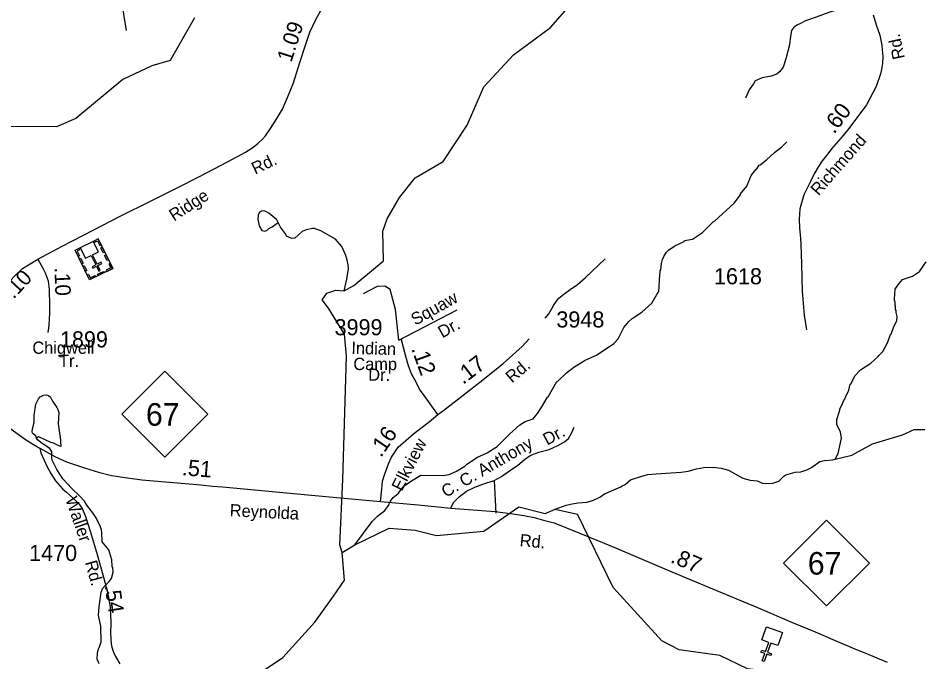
# Model space of a CAD drawing. Extents: x 1547597 to 1699558, y 810033 to 920809.
# Drawn here: x 1581049 to 1588063, y 895475 to 900467 of the extents above; entities that cross this region are included whole.
import ezdxf

# ---------------------------------------------------------------- set-up
doc = ezdxf.new("R2010")
doc.units = 0
for name, color, linetype in [('Exist Cultural Church CELL', 7, 'Continuous'), ('Exist Cultural Church with Cemetery CELL', 7, 'Continuous'), ('Exist Hydrographic Creek Single Shore', 7, 'Continuous'), ('Exist Hydrographic Misc Water Feature', 7, 'Continuous'), ('Exist Road Non-System Type 51', 7, 'Continuous'), ('Exist Road Non-System Type 51 Label', 7, 'Continuous'), ('Exist Road Primary NC Attributed', 7, 'Continuous'), ('Exist Road Primary NC Label', 7, 'Continuous'), ('Exist Road Primary NC Service Mileage Hundredths English Label', 7, 'Continuous'), ('Exist Road Primary NC Shield CELL', 7, 'Continuous'), ('Exist Road Primary NC Shield Number Label', 7, 'Continuous'), ('Exist Road Secondary Mileage Hundredths English Label', 7, 'Continuous'), ('Exist Road Secondary Type 51 Attributed', 7, 'Continuous'), ('Exist Road Secondary Type 51 Label', 7, 'Continuous'), ('Exist Road Secondary Type 51 Number Label', 7, 'Continuous')]:
    doc.layers.add(name, color=color, linetype=linetype)

msp = doc.modelspace()

# ---------------------------------------------------------------- linework, layer by layer
at = {"layer": 'Exist Cultural Church CELL'}
msp.add_lwpolyline([(1586938.1, 895602), (1586884.6, 895621.3), (1586858.5, 895549.8), (1586888.6, 895538.8), (1586883.1, 895523.8), (1586853.1, 895534.8), (1586832.5, 895478.3), (1586817.4, 895483.7), (1586838, 895540.3), (1586807.9, 895551.2), (1586813.4, 895566.2), (1586843.5, 895555.3), (1586869.5, 895626.8), (1586815.4, 895646.6), (1586851.8, 895746.7), (1586974.5, 895702)], close=True, dxfattribs=at)
at = {"layer": 'Exist Cultural Church with Cemetery CELL'}
for points in [[(1581781.9, 898525.8), (1581603.4, 898437.8), (1581490.8, 898666.2), (1581669.3, 898754.2)], [(1581630.7, 898735.1), (1581530.1, 898685.5), (1581570.2, 898604.3), (1581615.7, 898626.7), (1581651.7, 898553.7), (1581622.1, 898539.1), (1581627, 898529.2), (1581656.6, 898543.8), (1581675.2, 898505.9), (1581685.6, 898511), (1581667, 898548.9), (1581696.7, 898563.5), (1581691.8, 898573.4), (1581662.1, 898558.8), (1581626.1, 898631.9), (1581670.8, 898653.9)], [(1581639.7, 898739.5), (1581644.8, 898729.2), (1581664.5, 898739), (1581682.4, 898702.7), (1581692.4, 898707.6), (1581669.4, 898754.2)], [(1581520.5, 898680.8), (1581525.6, 898670.5), (1581505.8, 898660.8), (1581523.7, 898624.6), (1581513.7, 898619.6), (1581490.8, 898666.2)], [(1581700.3, 898691.5), (1581719.5, 898652.6), (1581709.2, 898647.6), (1581690.1, 898686.5)], [(1581532.9, 898606.4), (1581552.1, 898567.5), (1581541.9, 898562.5), (1581522.7, 898601.4)], [(1581730, 898631.2), (1581749.2, 898592.3), (1581738.9, 898587.3), (1581719.8, 898626.2)], [(1581562, 898547.3), (1581581.2, 898508.4), (1581571, 898503.4), (1581551.8, 898542.2)], [(1581762.8, 898564.7), (1581752.6, 898559.6), (1581766.8, 898530.8), (1581730.4, 898512.9), (1581735.4, 898502.9), (1581781.9, 898525.8)], [(1581584.1, 898476.7), (1581594.3, 898481.7), (1581608.5, 898452.8), (1581644.9, 898470.7), (1581649.8, 898460.8), (1581603.3, 898437.8)], [(1581715.5, 898493.1), (1581669, 898470.2), (1581664, 898480.4), (1581710.4, 898503.3)]]:
    msp.add_lwpolyline(points, close=True, dxfattribs=at)
at = {"layer": 'Exist Hydrographic Creek Single Shore'}
for points in [[(1583560.9, 896324.4), (1583544.2, 896383.3), (1583565.5, 896889.5), (1583595.7, 897846.5), (1583577.9, 898016.4), (1583455.7, 898218.9), (1583407, 898283), (1583442.6, 898335.3), (1583511.5, 898356.7), (1583576.1, 898351.7), (1583651.5, 898394.1), (1583880.5, 898584.2), (1583875.8, 898814.7), (1583911, 898910), (1584004.8, 899076), (1584125.8, 899228), (1584343.5, 899355.6), (1584530.5, 899637.3), (1584660.5, 899933.5), (1584889.5, 900181.6), (1585175.5, 900392.5), (1585343.6, 900584.4)], [(1581929.1, 894589.3), (1581949.7, 894612.4), (1582041.9, 894669.2), (1582099.8, 894679.8), (1582193.7, 894830.5), (1582259.7, 894930.1), (1582479.7, 895108.3), (1582420, 895205.1), (1582517.5, 895257.2), (1582664.8, 895250.6), (1582762, 895280.9), (1583099.9, 895508.5), (1583349.5, 895784.3), (1583493.8, 895984.7), (1583579.5, 896108), (1583560.9, 896324.4)]]:
    msp.add_lwpolyline(points, dxfattribs=at)
at = {"layer": 'Exist Hydrographic Misc Water Feature'}
for points in [[(1582416.5, 900468.1), (1582228.5, 900137.1), (1582086.5, 900097.3), (1581859.5, 899990.3), (1581496.5, 899689.1), (1581345.5, 899623.3), (1580745.5, 899625.5), (1580537.5, 899652.7), (1580302.5, 899529.5), (1580059.5, 899475.3), (1579661.5, 899598.3), (1579513.4, 899768.7), (1579424.4, 899928.2), (1579408.4, 900010.5), (1579359.4, 900087), (1579360.5, 900152.6), (1579270.4, 900262.8), (1579178.5, 900231.9), (1579059.4, 900057), (1578940.5, 899941.2), (1578814.5, 899868.3), (1578707.5, 899929.6), (1578603.5, 900240.2), (1578316.4, 900561.2)], [(1583658.6, 896382), (1583793.5, 896564.6), (1583833.9, 896604.1), (1583892.5, 896649.4), (1583920.9, 896687), (1583933.3, 896718.8), (1583955.7, 896750.6), (1583996.1, 896780), (1584042.8, 896841.4), (1584098.4, 896880.3), (1584171.8, 896923.8), (1584343.8, 896921.6), (1584391.9, 896929), (1584448.2, 896954.2), (1584512.7, 896993.4), (1584526.9, 897007.2), (1584609.5, 897062.2), (1584686, 897097.1), (1584762.6, 897144.2), (1584859.8, 897242.9), (1584938.6, 897313.9), (1584980.9, 897339.4), (1585041.1, 897360.6), (1585075.7, 897400.1), (1585110.2, 897451.7), (1585153.7, 897528.2), (1585159.2, 897531), (1585224.6, 897650.3), (1585230.7, 897650.1), (1585299.5, 897717.3), (1585356, 897760.6), (1585444.7, 897813.4), (1585532.9, 897853), (1585668.3, 897944.5), (1585700.7, 897980.1), (1585745.8, 898067.5), (1585784.3, 898115), (1585808.6, 898138.7), (1585883.2, 898187.8), (1585961.9, 898255.5), (1586012, 898341.8), (1586017.1, 898344), (1586022.8, 898480), (1586026.9, 898491.9), (1586027.1, 898507.9), (1586031.2, 898515.9), (1586035.8, 898563.8), (1586044.1, 898595.6), (1586054.5, 898619.5), (1586074.8, 898651.3), (1586091, 898667.1), (1586139.5, 898700.4), (1586211.9, 898735.5), (1586216, 898741.4), (1586278.1, 898752.7), (1586354.7, 898803.7), (1586439.8, 898890.6), (1586447.8, 898892.5), (1586599.5, 899032.5), (1586648.2, 899095.9), (1586650.4, 899103.9), (1586699.1, 899163.2), (1586731.2, 899246.3), (1586771.2, 899295.4), (1586776.7, 899298.3), (1586793.1, 899326), (1586801.1, 899328), (1586849.6, 899367.4), (1586912.2, 899424.6), (1586970.8, 899469.8), (1587009.2, 899507.3)], [(1583064.6, 898882.9), (1583055.7, 898902.2), (1582992.3, 898955), (1582968.5, 898967.3), (1582952.6, 898971.5), (1582936.5, 898969.7), (1582920.4, 898959.9), (1582910.2, 898942.1), (1582907.8, 898908), (1582915.2, 898868), (1582919, 898852), (1582938.7, 898819.7), (1582962.6, 898815.4), (1582978.7, 898823.1), (1582992.9, 898834.9), (1583019, 898848.7), (1583064.6, 898882.9)], [(1583576.1, 898351.7), (1583598.2, 898443.2), (1583609.1, 898523.1), (1583607.5, 898555), (1583600, 898591.1), (1583588.3, 898625.3), (1583559.2, 898695.7), (1583509.9, 898752.3), (1583394.7, 898817.8), (1583346.9, 898834.4), (1583330.9, 898836.6), (1583282.8, 898825.2), (1583250.6, 898811.7), (1583194, 898760.4), (1583169.9, 898758.7), (1583130.1, 898777.2), (1583122.3, 898793.3), (1583083, 898845.8), (1583064.6, 898882.9)], [(1587383.8, 897047), (1587406, 897090.2), (1587431.4, 897209.8), (1587424, 897257.9), (1587396.8, 897314.3), (1587397.2, 897354.3), (1587418.7, 897427.2), (1587418.2, 897434), (1587488, 897581), (1587500.5, 897628.9), (1587506.6, 897632.8), (1587535.3, 897692.5), (1587579.9, 897739.9), (1587660.6, 897790.8), (1587717.2, 897842.2), (1587721.3, 897850.1), (1587751.6, 897881.7), (1587788.4, 897949.2), (1587811.3, 898014.6), (1587817.2, 898016.9), (1587838, 898076.6), (1587862.5, 898120.2), (1587862.9, 898152.2), (1587855.3, 898184.4), (1587855.5, 898200.4), (1587851.6, 898208.4), (1587851.9, 898232.4), (1587848, 898240.5), (1587848.3, 898264.5), (1587844.4, 898278.5), (1587845.2, 898340.5), (1587849.3, 898348.5), (1587849.5, 898364.4), (1587867.9, 898396.2), (1587906.4, 898439.7), (1587982.7, 898466.8), (1588036.5, 898500.9), (1588090, 898577.4)], [(1581191.1, 897210.1), (1581187.4, 897228.2), (1581165.5, 897242.5), (1581159.6, 897248.6), (1581157.6, 897258.6), (1581160, 897282.5), (1581172.6, 897330.4), (1581173.2, 897386.3), (1581186.3, 897474.2), (1581206.7, 897513.9), (1581221, 897529.8), (1581245.1, 897543.4), (1581267.1, 897545.2), (1581283.1, 897541), (1581298.9, 897526.7), (1581314.6, 897496.6), (1581350, 897448.1), (1581357.8, 897432), (1581363.5, 897407.9), (1581358.5, 897320), (1581371.4, 897231.8), (1581375.3, 897223.7), (1581379.3, 897144.1), (1581358.4, 897152), (1581318.7, 897172.5), (1581302.7, 897176.7), (1581215.2, 897217.8), (1581207.3, 897219.9), (1581191.1, 897210.1)], [(1587383.8, 897047), (1587513.2, 897076.9), (1587673, 897165.5), (1587906.2, 897236.8), (1587996.9, 897277.9), (1588079, 897277.9)], [(1581675.9, 895459.9), (1581662.4, 895496.1), (1581663, 895544.1), (1581671.4, 895575.9), (1581679.6, 895591.8), (1581692, 895631.6), (1581689.4, 895751.7), (1581672.9, 895837.9), (1581677.7, 895901.5), (1581692.7, 896015.7), (1581705, 896047.5), (1581725.3, 896071.2), (1581755.7, 896098.8), (1581774, 896122.6), (1581786.5, 896170.5), (1581782.9, 896206.5), (1581779.1, 896214.6), (1581775.8, 896266.6), (1581752.7, 896344.4), (1581701.4, 896407.5), (1581698.3, 896479.6), (1581694.6, 896499.6), (1581686.9, 896523.7), (1581655.6, 896588.2), (1581636, 896620.4), (1581580.9, 896691.1), (1581563.2, 896721.4), (1581525.7, 896761.9), (1581464.7, 896819), (1581395.3, 896895.5), (1581348.2, 896968.1), (1581313.1, 897040.5), (1581309.3, 897056.6), (1581309.8, 897104.6), (1581294.1, 897128.8), (1581234.6, 897167.6), (1581199, 897196.1), (1581191.1, 897210.1)], [(1585212.6, 896660.5), (1585297, 896689.3), (1585343.2, 896700.7), (1585391.2, 896708), (1585457.4, 896713.2), (1585503.5, 896726.6), (1585559.8, 896751.9), (1585596.1, 896777.4), (1585630.3, 896795), (1585722.8, 896831.8), (1585730.9, 896839.7), (1585755, 896851.4), (1585795.5, 896886.8), (1585891.9, 896917.6), (1585932, 896927.1), (1585996, 896934.3), (1586188.2, 896945.8), (1586244.3, 896953.1), (1586308.5, 896972.2), (1586364.6, 896981.6), (1586436.7, 896984.7), (1586500.6, 896977.8), (1586556.4, 896961.1), (1586667.7, 896899.7), (1586723.5, 896884.9), (1586779.5, 896880.2), (1586819.2, 896861.7), (1586867.2, 896859.1), (1586899.2, 896860.7), (1586947.4, 896876.1), (1586985.8, 896915.5), (1587002, 896925.3), (1587074.2, 896946.4), (1587116.2, 896949.9), (1587164.4, 896963.2), (1587200.7, 896982.8), (1587263.3, 897027.9), (1587301.4, 897037.5), (1587365.4, 897042.7), (1587383.8, 897047)], [(1583560.9, 896324.4), (1583658.6, 896382), (1583926.6, 896511.2), (1584126.5, 896497.2), (1584293.5, 896454.5), (1584660.5, 896489.8), (1584929.6, 896678), (1585135.2, 896625.9), (1585212.6, 896660.5), (1585385.8, 896620)], [(1587254.6, 895361.7), (1587111.5, 895373), (1586704.5, 895420.7), (1586488.6, 895523.7), (1586172.5, 895569.4), (1586040.5, 895637.8), (1585662.5, 896052.5), (1585385.8, 896620)]]:
    msp.add_lwpolyline(points, dxfattribs=at)
at = {"layer": 'Exist Road Non-System Type 51'}
for p, q in [((1584000.9, 897969.5), (1584452.8, 898205.9)), ((1584739.7, 896881.1), (1584752, 896628.9))]:
    msp.add_line(p, q, dxfattribs=at)
for points in [[(1581825.8, 900833.5), (1581844.9, 900626.5), (1581886.6, 900371.1)], [(1587658.8, 900641.9), (1587559.1, 900592), (1587479.8, 900560.3), (1587425.4, 900537.6), (1587334.7, 900510.4), (1587236.8, 900474.9), (1587154.4, 900446.2), (1587114.1, 900424.6), (1587085.8, 900410.9), (1587059.6, 900391.5), (1587045.4, 900371.5), (1587036.7, 900327.7), (1587029.7, 900259.8), (1587000.1, 900152.1), (1586979.2, 900086.5), (1586950.7, 900050.9), (1586930.3, 900033.1), (1586888.1, 900017.7), (1586817.8, 900002.7), (1586763.5, 899979.4), (1586751.2, 899957.6), (1586716.5, 899910.1), (1586687.6, 899846.5)], [(1585134.1, 898140.1), (1585164.6, 898173.7), (1585183.1, 898209.5), (1585199.5, 898239.2), (1585213.8, 898262.9), (1585240.5, 898296.6), (1585280.9, 898326), (1585329.5, 898363.5), (1585385.9, 898402.5), (1585446.8, 898455.7), (1585599.1, 898599.6)], [(1584000.9, 897969.5), (1583974.5, 898207), (1583932, 898362.7), (1583891.9, 898387.7), (1583833.3, 898385.8), (1583724.7, 898329.7)], [(1584739.7, 896881.1), (1584796.2, 896912.4), (1584858.9, 896955.5), (1584923.5, 897000.7), (1584974.2, 897043.9), (1585018.6, 897075.2), (1585087, 897100.2), (1585165.2, 897121.2), (1585233.9, 897152.3), (1585284.3, 897181.5), (1585316.7, 897207), (1585339.3, 897248.8), (1585359.9, 897294.4)], [(1584402.4, 896668), (1584425.1, 896711.6), (1584467.8, 896755.1), (1584524.3, 896798.2), (1584590.8, 896829.3), (1584651.3, 896852.5), (1584739.7, 896881.1)]]:
    msp.add_lwpolyline(points, dxfattribs=at)
at = {"layer": 'Exist Road Primary NC Attributed'}
for points in [[(1580612.3, 897682.4), (1580695, 897573.1), (1580772.9, 897482.4), (1580823.6, 897431.7), (1580911.1, 897348.1), (1581003.9, 897274.6), (1581098.5, 897204.1), (1581168.9, 897161), (1581216.2, 897132.8)], [(1581216.2, 897132.8), (1581334.7, 897066.6), (1581424.1, 897027.2), (1581571, 896976.6), (1581671, 896945.2), (1581771.7, 896921.6), (1581879.9, 896903.7), (1582007.8, 896888), (1582254.6, 896865.2), (1582466, 896848), (1582556.7, 896837.3), (1582633.9, 896831.7), (1583296, 896771.6), (1583858.1, 896720.2)], [(1583858.1, 896720.2), (1584151.3, 896693.7), (1584402.4, 896668), (1584747, 896640.9), (1584867, 896625.2), (1584970.5, 896610.9), (1585049.3, 896595.9), (1585121.8, 896575.2), (1585203.6, 896552.7), (1585300.6, 896514.9), (1585490.4, 896438), (1585679.6, 896358.7), (1585854.8, 896285.9), (1586117.7, 896174.5), (1586259.3, 896115.2), (1586431.6, 896043), (1586781.2, 895898), (1587056.6, 895778.4), (1587227.8, 895708.8), (1587384.4, 895641.6), (1587523.5, 895582.3), (1587644.4, 895532), (1587787.1, 895473.4)]]:
    msp.add_lwpolyline(points, dxfattribs=at)
at = {"layer": 'Exist Road Primary NC Shield CELL'}
for points in [[(1581852.7, 897396.2), (1582185.7, 897729.2), (1582518.7, 897396.2), (1582185.7, 897063.2)], [(1586983.9, 896241.9), (1587316.9, 896574.9), (1587649.9, 896241.9), (1587316.9, 895908.9)]]:
    msp.add_lwpolyline(points, close=True, dxfattribs=at)
at = {"layer": 'Exist Road Secondary Type 51 Attributed'}
for points in [[(1581201.8, 898598.8), (1581389.6, 898698.8), (1581631.1, 898823.8), (1581845.8, 898933.4), (1582075.6, 899046.1), (1582292.5, 899156.5), (1582450.7, 899235.7), (1582623.2, 899325.2), (1582710.5, 899373.7), (1582812.8, 899428.1), (1582867.8, 899462.4), (1582909.6, 899496.4), (1582942.8, 899528.1), (1582965.7, 899553.8), (1583005.7, 899610.9), (1583058.9, 899696.6), (1583098.2, 899761.6), (1583138.2, 899851.6), (1583183.5, 899964.5), (1583232.8, 900121.6), (1583275.6, 900257.3), (1583310.6, 900357.3), (1583356.4, 900455.9), (1583407.1, 900544.5)], [(1587678.1, 900492.5), (1587687.8, 900457.1), (1587700.7, 900415.1), (1587729.9, 900334.5), (1587744, 900257.6), (1587748.6, 900219.6), (1587752.7, 900168.3), (1587748.9, 900115), (1587741.7, 900068.8), (1587733.8, 900033.4), (1587699.9, 899937.5), (1587627.2, 899793.9), (1587490.4, 899611.3), (1587445.7, 899555.3), (1587355.7, 899452.2), (1587327.6, 899414.9), (1587283.6, 899358.9), (1587254.4, 899316.3), (1587221.6, 899258.3), (1587190.8, 899198.8), (1587158, 899133.2), (1587141, 899095.2), (1587108.4, 898989), (1587105.4, 898906.5), (1587107.9, 898840.3), (1587113.6, 898756.7), (1587116.7, 898713.1), (1587121, 898560.2), (1587126.4, 898346.3), (1587134.1, 898257.6), (1587142.9, 898164), (1587161, 898048.8)], [(1580956.1, 898388.1), (1580986.8, 898428.8), (1581022.5, 898468.1), (1581081.9, 898526.4), (1581201.8, 898598.8)], [(1581201.8, 898598.8), (1581240.3, 898528.1), (1581259.6, 898492.4), (1581281.8, 898429.5), (1581289.6, 898361.7), (1581291.8, 898237.4), (1581291.8, 898177.4), (1581290.3, 898134.5), (1581286.1, 898083.1), (1581279.6, 898030.3)], [(1584303.4, 897392.3), (1584197.7, 897540.9), (1584160.2, 897590.9), (1584137.4, 897638), (1584099.5, 897708.7), (1584076.6, 897771.6), (1584050.9, 897853), (1584021.6, 897973)], [(1584303.4, 897392.3), (1584349.9, 897426.6), (1584498.8, 897543.7), (1584652.7, 897660.9), (1584809.1, 897788), (1584956.7, 897920.5), (1585010.5, 897980.8)], [(1583858.1, 896720.2), (1583869.4, 896815.7), (1583874.5, 896875.8), (1583889.5, 896924.4), (1583920.6, 897011.6), (1583943.4, 897062.3), (1583996.3, 897139.4), (1584055.2, 897193), (1584113.1, 897243.7), (1584170.9, 897288.7), (1584235.9, 897336.6), (1584303.4, 897392.3)], [(1581216.2, 897132.8), (1581225.2, 897097.4), (1581271.1, 896992.4), (1581303.6, 896935.7), (1581321.4, 896907.1), (1581338.9, 896878.9), (1581393.2, 896816.3), (1581423.7, 896791.7), (1581446.2, 896770.3), (1581484.7, 896735.7), (1581521.3, 896699.1), (1581547, 896658.8), (1581571.4, 896602.4), (1581610.7, 896482.1), (1581662.1, 896307.5), (1581711.6, 896132.5), (1581741.8, 896016.8), (1581755.5, 895947.1), (1581761.6, 895898.2), (1581766, 895849.6), (1581766.8, 895771), (1581765.9, 895706.4), (1581767.3, 895654.3), (1581771.4, 895614.3), (1581776.4, 895588.5), (1581787.1, 895549.6), (1581804.1, 895516.4), (1581836.6, 895459.3)]]:
    msp.add_lwpolyline(points, dxfattribs=at)

# ---------------------------------------------------------------- texts
at = {"layer": 'Exist Road Non-System Type 51 Label'}
for s, rotation, p in [('Squaw', 29.19034, (1584128.4, 898081)), ('Dr.', 29.19034, (1584337.3, 897983)), ('Dr.', 28.21362, (1585150, 897151.8)), ('C. C. Anthony', 30.12145, (1584364.8, 896746.5))]:
    msp.add_text(s, height=95, rotation=rotation, dxfattribs=at).set_placement(p)
at = {"layer": 'Exist Road Primary NC Label'}
for s, rotation, p in [('Reynolda', 357.11017, (1582687.7, 896604.8)), ('Rd.', 354.80969, (1584934.5, 896372.8))]:
    msp.add_text(s, height=95, rotation=rotation, dxfattribs=at).set_placement(p)
at = {"layer": 'Exist Road Primary NC Service Mileage Hundredths English Label'}
for s, rotation, p in [('.51', 355.36454, (1582315.2, 896922.9)), ('.87', 337.28273, (1586099.4, 896249.9))]:
    msp.add_text(s, height=125, rotation=rotation, dxfattribs=at).set_placement(p)
at = {"layer": 'Exist Road Primary NC Shield Number Label'}
for p in [(1582039.8, 897306.5), (1587171.1, 896152.2)]:
    msp.add_text('67', height=175, dxfattribs=at).set_placement(p)
at = {"layer": 'Exist Road Secondary Mileage Hundredths English Label'}
for s, height, rotation, p in [('1.09', 120, 72.10999, (1583167, 900118.7)), ('.60', 125, 53.15552, (1587375.5, 899562.3)), ('.10', 120, 47.12279, (1581013.6, 898283)), ('.10', 120, 272.05219, (1581330.3, 898534)), ('.12', 125, 289.98311, (1584095.3, 897903.2)), ('.17', 125, 37.27189, (1584498.2, 897621.8)), ('.16', 125, 55.58164, (1583862.4, 897054.6)), ('.54', 120, 278.32396, (1581719.4, 896067.5))]:
    msp.add_text(s, height=height, rotation=rotation, dxfattribs=at).set_placement(p)
at = {"layer": 'Exist Road Secondary Type 51 Label'}
for s, rotation, p in [('Rd.', 102.34821, (1587924.8, 900157.5)), ('Richmond', 48.70682, (1587254.9, 899084.1)), ('Rd.', 25.7396, (1582887, 899252)), ('Ridge', 32.57978, (1582257.3, 898888.3)), ('Indian', 358.59189, (1583631.6, 897862.9)), ('Camp', 359.8542, (1583647.6, 897738.1)), ('Rd.', 40.52288, (1584878.3, 897632.4)), ('Dr.', 359.01384, (1583762.6, 897655.7)), ('Elkview', 62.99886, (1584023.8, 896792.5)), ('Waller', 289.03998, (1581413.9, 896736.7)), ('Rd.', 285.54117, (1581566.2, 896247.5))]:
    msp.add_text(s, height=95, rotation=rotation, dxfattribs=at).set_placement(p)
for s, p in [('Chigwell', (1581159.1, 897863.8)), ('Tr.', (1581365.9, 897762.3))]:
    msp.add_text(s, height=95, dxfattribs=at).set_placement(p)
at = {"layer": 'Exist Road Secondary Type 51 Number Label'}
for s, p in [('1618', (1586443.6, 898402.9)), ('3948', (1585221.6, 898068.1)), ('3999', (1583502.1, 898007.5)), ('1899', (1581373, 897913.5)), ('1470', (1581134.3, 896257.7))]:
    msp.add_text(s, height=125, dxfattribs=at).set_placement(p)

doc.saveas('drawing.dxf')
